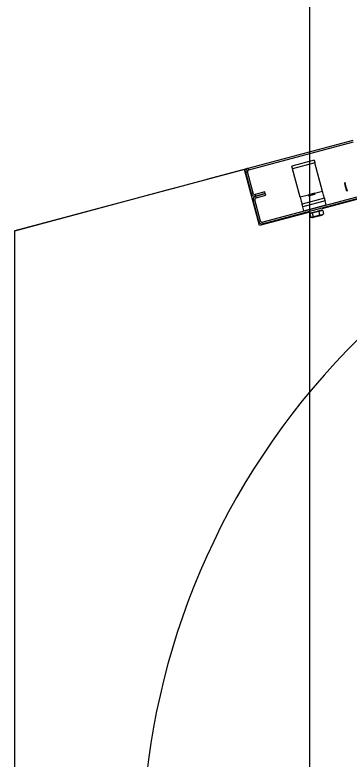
# Model space of a CAD drawing. Extents: x -264222 to -263592, y -1242345 to -1242048.
# Drawn here: x -263795.785 to -263795.51, y -1242205.961 to -1242205.348 of the extents above; entities that cross this region are included whole.
import ezdxf

# ---------------------------------------------------------------- set-up
doc = ezdxf.new("R2010")
doc.units = 0
doc.layers.add('HESCON_OSI_STAVBY_KFA', color=7, linetype='Continuous')
doc.layers.add('KFA_2D_SITUACIA_DSP', color=7, linetype='Continuous')

msp = doc.modelspace()

# ---------------------------------------------------------------- linework, layer by layer
at = {"layer": 'HESCON_OSI_STAVBY_KFA'}
msp.add_line((-263795.54279, -1242083.23724), (-263795.54279, -1242246.70724), dxfattribs=at)
at = {"layer": 'KFA_2D_SITUACIA_DSP'}
for p, q in [((-263795.0819, -1242205.38701), (-263795.53244, -1242205.50773)), ((-263795.59302, -1242205.47432), (-263795.50677, -1242205.45121)), ((-263795.59265, -1242205.4757), (-263795.5064, -1242205.45258)), ((-263795.53884, -1242205.46767), (-263795.5572, -1242205.47259)), ((-263795.55719, -1242205.47263), (-263795.5572, -1242205.47259)), ((-263795.55715, -1242205.47276), (-263795.55719, -1242205.47263)), ((-263795.5571, -1242205.47296), (-263795.55715, -1242205.47276)), ((-263795.55702, -1242205.47323), (-263795.5571, -1242205.47296)), ((-263795.53825, -1242205.46987), (-263795.55661, -1242205.47479)), ((-263795.53884, -1242205.46767), (-263795.53883, -1242205.46771)), ((-263795.53883, -1242205.46771), (-263795.5388, -1242205.46784)), ((-263795.5388, -1242205.46784), (-263795.53875, -1242205.46804)), ((-263795.53875, -1242205.46804), (-263795.53867, -1242205.46831)), ((-263795.53867, -1242205.46831), (-263795.53858, -1242205.46865)), ((-263795.53858, -1242205.46865), (-263795.53848, -1242205.46903)), ((-263795.53848, -1242205.46903), (-263795.53837, -1242205.46944)), ((-263795.53837, -1242205.46944), (-263795.53825, -1242205.46987)), ((-263795.53196, -1242205.49336), (-263795.53825, -1242205.46987)), ((-263795.59623, -1242205.47545), (-263795.7849, -1242205.526)), ((-263795.62707, -1242205.48344), (-263795.59302, -1242205.47432)), ((-263795.58389, -1242205.52151), (-263795.59623, -1242205.47545)), ((-263795.59504, -1242205.47781), (-263795.59366, -1242205.47744)), ((-263795.59037, -1242205.49524), (-263795.59504, -1242205.47781)), ((-263795.58899, -1242205.49488), (-263795.59366, -1242205.47744)), ((-263795.59265, -1242205.4757), (-263795.59302, -1242205.47432)), ((-263795.55694, -1242205.47357), (-263795.55702, -1242205.47323)), ((-263795.55683, -1242205.47395), (-263795.55694, -1242205.47357)), ((-263795.55672, -1242205.47436), (-263795.55683, -1242205.47395)), ((-263795.55661, -1242205.47479), (-263795.55672, -1242205.47436)), ((-263795.55031, -1242205.49828), (-263795.55661, -1242205.47479)), ((-263795.62887, -1242205.48419), (-263795.62842, -1242205.48395)), ((-263795.62842, -1242205.48395), (-263795.62707, -1242205.48344)), ((-263795.7849, -1242205.52573), (-263795.65552, -1242205.49106)), ((-263795.65552, -1242205.49106), (-263795.65409, -1242205.49083)), ((-263795.65409, -1242205.49083), (-263795.65358, -1242205.49081)), ((-263795.51394, -1242205.48682), (-263795.51394, -1242205.48683)), ((-263795.51394, -1242205.48683), (-263795.51387, -1242205.48707)), ((-263795.51387, -1242205.48707), (-263795.51373, -1242205.48762)), ((-263795.51373, -1242205.48762), (-263795.51352, -1242205.4884)), ((-263795.51352, -1242205.4884), (-263795.51327, -1242205.48933)), ((-263795.51344, -1242205.48595), (-263795.51344, -1242205.48594)), ((-263795.51337, -1242205.48619), (-263795.51344, -1242205.48595)), ((-263795.51323, -1242205.48674), (-263795.51337, -1242205.48619)), ((-263795.51327, -1242205.48933), (-263795.51301, -1242205.49031)), ((-263795.51301, -1242205.48754), (-263795.51323, -1242205.48674)), ((-263795.51275, -1242205.48853), (-263795.51301, -1242205.48754)), ((-263795.51301, -1242205.49031), (-263795.51276, -1242205.49123)), ((-263795.51276, -1242205.49123), (-263795.51255, -1242205.49201)), ((-263795.51246, -1242205.48961), (-263795.51275, -1242205.48853)), ((-263795.51217, -1242205.49069), (-263795.51246, -1242205.48961)), ((-263795.5119, -1242205.49168), (-263795.51217, -1242205.49069)), ((-263795.58899, -1242205.49488), (-263795.59037, -1242205.49524)), ((-263795.57944, -1242205.49379), (-263795.58724, -1242205.49588)), ((-263795.58688, -1242205.49726), (-263795.58724, -1242205.49588)), ((-263795.58688, -1242205.49726), (-263795.57908, -1242205.49517)), ((-263795.57908, -1242205.49517), (-263795.58688, -1242205.49726)), ((-263795.58651, -1242205.49864), (-263795.58688, -1242205.49726)), ((-263795.58651, -1242205.49864), (-263795.57871, -1242205.49655)), ((-263795.49484, -1242205.49571), (-263795.5811, -1242205.51882)), ((-263795.49447, -1242205.49709), (-263795.58073, -1242205.5202)), ((-263795.57908, -1242205.49517), (-263795.57944, -1242205.49379)), ((-263795.57871, -1242205.49655), (-263795.57908, -1242205.49517)), ((-263795.54349, -1242205.49645), (-263795.55031, -1242205.49828)), ((-263795.54364, -1242205.49712), (-263795.54344, -1242205.49707)), ((-263795.54364, -1242205.49712), (-263795.54364, -1242205.49712)), ((-263795.54344, -1242205.49707), (-263795.54294, -1242205.49694)), ((-263795.5434, -1242205.49603), (-263795.54324, -1242205.49599)), ((-263795.54324, -1242205.49599), (-263795.54276, -1242205.49586)), ((-263795.54294, -1242205.49694), (-263795.54219, -1242205.49674)), ((-263795.54276, -1242205.49586), (-263795.54204, -1242205.49567)), ((-263795.54219, -1242205.49674), (-263795.54129, -1242205.49649)), ((-263795.54204, -1242205.49567), (-263795.54118, -1242205.49544)), ((-263795.54129, -1242205.49649), (-263795.54033, -1242205.49624)), ((-263795.54118, -1242205.49544), (-263795.54031, -1242205.49521)), ((-263795.54033, -1242205.49624), (-263795.53944, -1242205.496)), ((-263795.54031, -1242205.49521), (-263795.53957, -1242205.49501)), ((-263795.53957, -1242205.49501), (-263795.53907, -1242205.49488)), ((-263795.53944, -1242205.496), (-263795.53873, -1242205.49581)), ((-263795.53907, -1242205.49488), (-263795.53898, -1242205.49485)), ((-263795.53898, -1242205.49485), (-263795.53888, -1242205.49483)), ((-263795.53873, -1242205.49581), (-263795.53827, -1242205.49569)), ((-263795.53196, -1242205.49336), (-263795.5386, -1242205.49514)), ((-263795.53827, -1242205.49569), (-263795.53813, -1242205.49565)), ((-263795.53167, -1242205.49444), (-263795.53196, -1242205.49336)), ((-263795.5314, -1242205.49547), (-263795.53167, -1242205.49444)), ((-263795.53114, -1242205.49642), (-263795.5314, -1242205.49547)), ((-263795.53092, -1242205.49726), (-263795.53114, -1242205.49642)), ((-263795.53073, -1242205.49794), (-263795.53092, -1242205.49726)), ((-263795.51255, -1242205.49201), (-263795.51241, -1242205.49254)), ((-263795.51241, -1242205.49254), (-263795.51235, -1242205.49277)), ((-263795.51235, -1242205.49277), (-263795.51235, -1242205.49278)), ((-263795.51169, -1242205.49248), (-263795.5119, -1242205.49168)), ((-263795.51154, -1242205.49303), (-263795.51169, -1242205.49248)), ((-263795.51148, -1242205.49327), (-263795.51154, -1242205.49303)), ((-263795.51147, -1242205.49328), (-263795.51148, -1242205.49327)), ((-263795.58889, -1242205.50075), (-263795.58751, -1242205.50038)), ((-263795.58422, -1242205.51819), (-263795.58889, -1242205.50075)), ((-263795.58284, -1242205.51782), (-263795.58751, -1242205.50038)), ((-263795.55031, -1242205.49828), (-263795.55003, -1242205.49936)), ((-263795.55003, -1242205.49936), (-263795.54975, -1242205.50039)), ((-263795.54975, -1242205.50039), (-263795.54949, -1242205.50134)), ((-263795.54949, -1242205.50134), (-263795.54927, -1242205.50217)), ((-263795.54927, -1242205.50217), (-263795.54909, -1242205.50286)), ((-263795.54909, -1242205.50286), (-263795.54895, -1242205.50337)), ((-263795.54895, -1242205.50337), (-263795.54887, -1242205.50368)), ((-263795.53048, -1242205.49887), (-263795.54884, -1242205.50379)), ((-263795.52989, -1242205.50107), (-263795.54825, -1242205.50599)), ((-263795.5306, -1242205.49845), (-263795.53073, -1242205.49794)), ((-263795.53051, -1242205.49876), (-263795.5306, -1242205.49845)), ((-263795.53048, -1242205.49887), (-263795.53051, -1242205.49876)), ((-263795.53048, -1242205.49887), (-263795.53047, -1242205.49891)), ((-263795.53047, -1242205.49891), (-263795.53044, -1242205.49904)), ((-263795.53044, -1242205.49904), (-263795.53039, -1242205.49924)), ((-263795.53039, -1242205.49924), (-263795.53031, -1242205.49951)), ((-263795.53031, -1242205.49951), (-263795.53022, -1242205.49985)), ((-263795.53022, -1242205.49985), (-263795.53012, -1242205.50023)), ((-263795.53012, -1242205.50023), (-263795.53001, -1242205.50064)), ((-263795.53001, -1242205.50064), (-263795.52989, -1242205.50107)), ((-263795.52901, -1242205.50438), (-263795.52989, -1242205.50107)), ((-263795.54887, -1242205.50368), (-263795.54884, -1242205.50379)), ((-263795.54883, -1242205.50383), (-263795.54884, -1242205.50379)), ((-263795.54879, -1242205.50395), (-263795.54883, -1242205.50383)), ((-263795.54874, -1242205.50416), (-263795.54879, -1242205.50395)), ((-263795.54866, -1242205.50443), (-263795.54874, -1242205.50416)), ((-263795.54858, -1242205.50477), (-263795.54866, -1242205.50443)), ((-263795.54847, -1242205.50515), (-263795.54858, -1242205.50477)), ((-263795.54836, -1242205.50556), (-263795.54847, -1242205.50515)), ((-263795.54825, -1242205.50599), (-263795.54836, -1242205.50556)), ((-263795.54736, -1242205.50929), (-263795.54825, -1242205.50599)), ((-263795.54736, -1242205.50929), (-263795.52901, -1242205.50438)), ((-263795.53468, -1242205.50944), (-263795.5359, -1242205.50976)), ((-263795.53184, -1242205.50917), (-263795.53513, -1242205.51005)), ((-263795.53364, -1242205.50916), (-263795.53468, -1242205.50944)), ((-263795.53284, -1242205.50894), (-263795.53364, -1242205.50916)), ((-263795.53233, -1242205.50881), (-263795.53284, -1242205.50894)), ((-263795.53216, -1242205.50876), (-263795.53233, -1242205.50881)), ((-263795.53184, -1242205.50917), (-263795.53105, -1242205.51211)), ((-263795.54253, -1242205.51043), (-263795.58389, -1242205.52151)), ((-263795.54037, -1242205.51145), (-263795.54233, -1242205.51198)), ((-263795.54233, -1242205.51198), (-263795.54154, -1242205.51492)), ((-263795.54208, -1242205.51142), (-263795.54225, -1242205.51146)), ((-263795.54158, -1242205.51128), (-263795.54208, -1242205.51142)), ((-263795.54078, -1242205.51107), (-263795.54158, -1242205.51128)), ((-263795.54126, -1242205.51495), (-263795.54154, -1242205.51492)), ((-263795.54037, -1242205.51485), (-263795.54126, -1242205.51495)), ((-263795.53973, -1242205.51079), (-263795.54078, -1242205.51107)), ((-263795.54071, -1242205.51498), (-263795.54058, -1242205.51495)), ((-263795.54058, -1242205.51495), (-263795.54013, -1242205.51483)), ((-263795.53513, -1242205.51005), (-263795.54037, -1242205.51145)), ((-263795.54037, -1242205.51145), (-263795.53958, -1242205.5144)), ((-263795.53958, -1242205.5144), (-263795.54037, -1242205.51485)), ((-263795.54013, -1242205.51483), (-263795.53939, -1242205.51463)), ((-263795.53851, -1242205.51046), (-263795.53973, -1242205.51079)), ((-263795.53686, -1242205.51392), (-263795.53958, -1242205.5144)), ((-263795.53939, -1242205.51463), (-263795.53841, -1242205.51437)), ((-263795.53721, -1242205.51011), (-263795.53851, -1242205.51046)), ((-263795.53841, -1242205.51437), (-263795.53728, -1242205.51407)), ((-263795.53728, -1242205.51407), (-263795.53606, -1242205.51374)), ((-263795.5359, -1242205.50976), (-263795.53721, -1242205.51011)), ((-263795.53434, -1242205.513), (-263795.53686, -1242205.51392)), ((-263795.53606, -1242205.51374), (-263795.53486, -1242205.51342)), ((-263795.53513, -1242205.51005), (-263795.53434, -1242205.513)), ((-263795.53486, -1242205.51342), (-263795.53376, -1242205.51312)), ((-263795.53261, -1242205.51278), (-263795.53434, -1242205.513)), ((-263795.53376, -1242205.51312), (-263795.53284, -1242205.51288)), ((-263795.53284, -1242205.51288), (-263795.53217, -1242205.5127)), ((-263795.53105, -1242205.51211), (-263795.53261, -1242205.51278)), ((-263795.53217, -1242205.5127), (-263795.5318, -1242205.5126)), ((-263795.5318, -1242205.5126), (-263795.53174, -1242205.51258)), ((-263795.58284, -1242205.51782), (-263795.58422, -1242205.51819)), ((-263795.58073, -1242205.5202), (-263795.5811, -1242205.51882)), ((-263795.7849, -1242205.526), (-263795.7849, -1242205.52573)), ((-263795.7849, -1242206.04016), (-263795.7849, -1242205.526))]:
    msp.add_line(p, q, dxfattribs=at)
for centre, radius, start, end in [((-263795.0819, -1242206.04063), 0.5985, 324.56502, 215.43498), ((-263795.59229, -1242205.47707), 0.00285, 105.00001, 195), ((-263795.59229, -1242205.47707), 0.00143, 105.00001, 195), ((-263795.58761, -1242205.49451), 0.00285, 195, 285.00001), ((-263795.58761, -1242205.49451), 0.00143, 195, 285.00001), ((-263795.58614, -1242205.50001), 0.00285, 105.00001, 195), ((-263795.58614, -1242205.50001), 0.00143, 105.00001, 195), ((-263795.53347, -1242205.5096), 0.000475, 15, 105.00001), ((-263795.5407, -1242205.51154), 0.000475, 105.00001, 195), ((-263795.58147, -1242205.51745), 0.00285, 195, 285.00001), ((-263795.58147, -1242205.51745), 0.00143, 195, 285.00001)]:
    msp.add_arc(centre, radius, start, end, dxfattribs=at)

doc.saveas('drawing.dxf')
